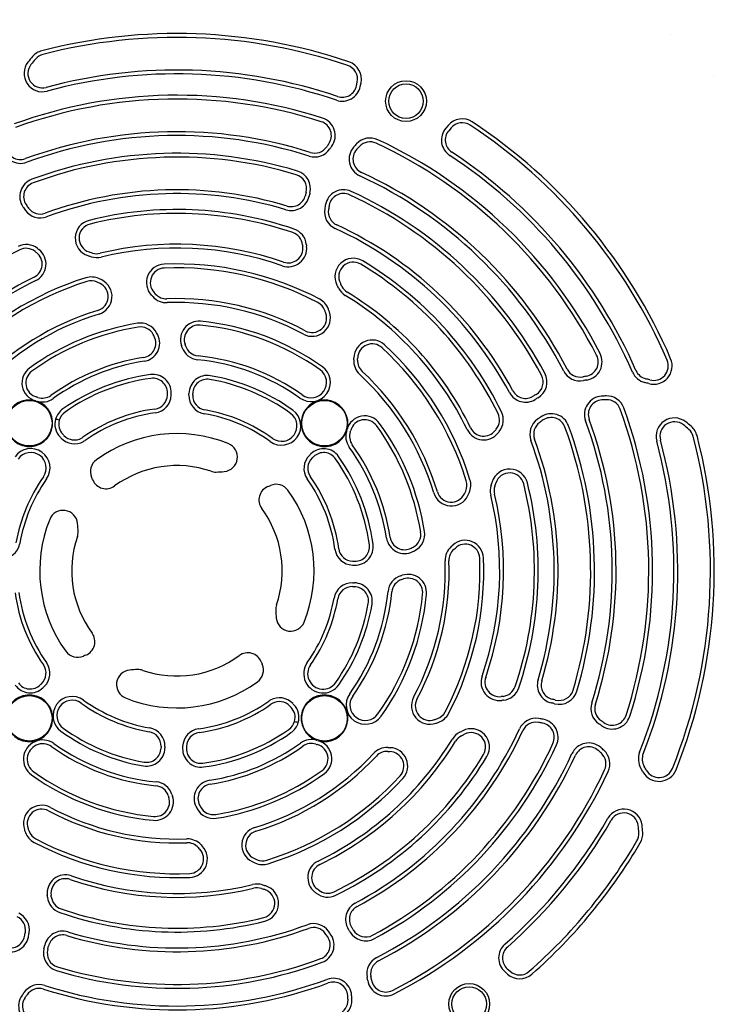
# Model space of a CAD drawing. Header units: inches. Extents: x 5 to 1128, y -85 to 748.
# Tile 283 of 656: x 387 to 394, y 286 to 297. Entities that reach past the tile are written whole.
import ezdxf

# ---------------------------------------------------------------- set-up
doc = ezdxf.new("R2010")
doc.units = ezdxf.units.IN
doc.header["$LTSCALE"] = 32
doc.header["$MEASUREMENT"] = 0
doc.layers.add('Visible (ANSI)', color=7, linetype='Continuous', lineweight=30)

msp = doc.modelspace()

# ---------------------------------------------------------------- linework, layer by layer
at = {"layer": 'Visible (ANSI)'}
for p, q in [((390.41598, 296.30866), (390.42416, 296.34746)), ((390.45674, 296.30008), (390.46492, 296.33887)), ((391.4095, 295.87817), (391.38396, 295.84784)), ((391.44136, 295.85134), (391.41582, 295.82101)), ((392.05166, 286.72803), (392.08117, 286.70156)), ((392.02385, 286.69703), (392.05336, 286.67055))]:
    msp.add_line(p, q, dxfattribs=at)
for centre, radius in [((390.95339, 296.14169), 0.22172), ((390.95339, 296.14169), 0.18701), ((386.8674, 292.6469), 0.24668), ((390.06887, 292.6469), 0.24668), ((386.8674, 289.44544), 0.24668), ((390.06887, 289.44544), 0.24668), ((391.63836, 286.34611), 0.22172), ((391.63836, 286.34611), 0.18701)]:
    msp.add_circle(centre, radius, dxfattribs=at)
for centre, radius, start, end in [((391.56336, 294.14139), 37.84893, 94.726002, 184.707209), ((391.56336, 294.14139), 37.59893, 94.726002, 184.707209), ((388.46813, 291.04617), 5.82905, 71.333259, 104.56729), ((388.46813, 291.04617), 5.7874, 71.333259, 104.56729), ((388.46813, 291.04617), 7.91339, 47.381619, 47.38342), ((387.05211, 296.49511), 0.19913, 104.56729, 138.783341), ((387.00911, 296.44297), 0.19913, 142.175177, 285.128247), ((387.91095, 295.74281), 1.34086, 138.783341, 142.175177), ((387.91095, 295.74281), 1.29921, 138.783341, 142.175177), ((387.05211, 296.49511), 0.15748, 104.56729, 138.783341), ((390.27006, 296.37994), 0.19913, 348.099398, 71.333259), ((387.00911, 296.44297), 0.15748, 142.175177, 285.128247), ((388.46813, 291.04617), 5.43307, 71.285385, 105.128247), ((390.27006, 296.37994), 0.15748, 348.099398, 71.333259), ((388.46813, 291.04617), 5.39142, 71.285385, 105.128247), ((388.46813, 291.04617), 7.91339, 42.616535, 42.61838), ((390.26189, 296.34114), 0.19913, 251.285385, 348.099398), ((390.26189, 296.34114), 0.15748, 251.285385, 348.099398), ((388.46813, 291.04617), 5.15976, 72.181313, 110.021118), ((388.46813, 291.04617), 5.11811, 72.181313, 110.021118), ((389.98611, 295.76884), 0.15748, 324.43042, 72.181313), ((389.98611, 295.76884), 0.19913, 324.43042, 72.181313), ((391.56182, 295.7499), 0.19913, 56.666741, 139.900602), ((388.46813, 291.04617), 5.82905, 23.254846, 56.666741), ((388.46813, 291.04617), 4.76378, 72.322112, 110.162972), ((391.53628, 295.71958), 0.19913, 139.900602, 236.714615), ((391.53628, 295.71958), 0.15748, 139.900602, 236.714615), ((391.56182, 295.7499), 0.15748, 56.666741, 139.900602), ((388.46813, 291.04617), 5.7874, 23.254846, 56.666741), ((388.46813, 291.04617), 4.72213, 72.322112, 110.162972), ((390.56293, 295.5428), 0.19913, 65.021118, 136.796717), ((390.56293, 295.5428), 0.15748, 65.021118, 136.796717), ((388.46813, 291.04617), 5.15976, 27.181313, 65.021118), ((386.77182, 295.66583), 0.19913, 183.865719, 290.162972), ((386.77182, 295.66583), 0.15748, 183.865719, 290.162972), ((389.96255, 295.73504), 0.19913, 252.322112, 325.793148), ((389.96255, 295.73504), 0.15748, 252.322112, 325.793148), ((391.39517, 294.76118), 1.5748, 144.43042, 145.793148), ((391.39517, 294.76118), 1.53315, 144.43042, 145.793148), ((390.53525, 295.51224), 0.19913, 138.865719, 245.162972), ((390.53525, 295.51224), 0.15748, 138.865719, 245.162972), ((391.39517, 294.76118), 1.34086, 136.796717, 138.865719), ((391.39517, 294.76118), 1.29921, 136.796717, 138.865719), ((388.46813, 291.04617), 5.11811, 27.181313, 65.021118), ((388.46813, 291.04617), 4.52984, 73.232324, 110.340895), ((388.46813, 291.04617), 4.48819, 73.232324, 110.340895), ((388.46813, 291.04617), 5.39142, 23.574992, 56.714615), ((388.46813, 291.04617), 5.43307, 23.574992, 56.714615), ((389.71751, 295.19275), 0.19913, 345.573934, 73.232324), ((386.96276, 295.10682), 0.19913, 110.340895, 213.851226), ((389.71751, 295.19275), 0.15748, 345.573934, 73.232324), ((388.46813, 291.04617), 4.72213, 27.322112, 65.162972), ((388.46813, 291.04617), 4.76378, 27.322112, 65.162972), ((386.96276, 295.10682), 0.15748, 110.340895, 213.851226), ((388.46813, 291.04617), 4.13386, 73.204834, 110.204605), ((390.27498, 294.98194), 0.19913, 65.340895, 168.851226), ((388.46813, 291.04617), 4.09221, 73.204834, 110.204605), ((389.70812, 295.15446), 0.19913, 253.204834, 346.877935), ((389.70812, 295.15446), 0.15748, 253.204834, 346.877935), ((391.39517, 294.76118), 1.5748, 165.573934, 166.877935), ((391.39517, 294.76118), 1.53315, 165.573934, 166.877935), ((390.27498, 294.98194), 0.15748, 65.340895, 168.851226), ((388.46813, 291.04617), 4.48819, 28.232324, 65.340895), ((388.46813, 291.04617), 4.52984, 28.232324, 65.340895), ((387.91095, 295.74281), 1.34086, 213.851226, 215.89297), ((386.98602, 295.07344), 0.19913, 215.89297, 290.204605), ((387.91095, 295.74281), 1.29921, 213.851226, 215.89297), ((386.98602, 295.07344), 0.15748, 215.89297, 290.204605), ((388.46813, 291.04617), 3.9196, 71.088933, 104.065774), ((390.26783, 294.94189), 0.19913, 170.89297, 245.204605), ((391.39517, 294.76118), 1.34086, 168.851226, 170.89297), ((390.26783, 294.94189), 0.15748, 170.89297, 245.204605), ((391.39517, 294.76118), 1.29921, 168.851226, 170.89297), ((387.56393, 294.65509), 0.19913, 104.065774, 252.305236), ((388.46813, 291.04617), 3.87795, 71.088933, 104.065774), ((387.56393, 294.65509), 0.15748, 104.065774, 252.305236), ((389.67394, 294.56582), 0.19913, 6.475399, 71.088933), ((388.46813, 291.04617), 4.09221, 28.204834, 65.204605), ((388.46813, 291.04617), 4.13386, 28.204834, 65.204605), ((389.67394, 294.56582), 0.15748, 6.475399, 71.088933), ((388.46813, 291.04617), 3.87795, 116.088933, 149.065774), ((386.832, 294.38757), 0.19913, 51.475399, 116.088933), ((386.832, 294.38757), 0.15748, 51.475399, 116.088933), ((386.84919, 294.37406), 0.19913, 295.941853, 52.198711), ((387.91095, 295.74281), 1.53315, 231.475399, 232.198711), ((388.46813, 291.04617), 3.54331, 70.941853, 103.56595), ((388.46813, 291.04617), 3.50166, 70.941853, 103.56595), ((389.67654, 294.54411), 0.19913, 250.941853, 7.198711), ((389.67654, 294.54411), 0.15748, 250.941853, 7.198711), ((391.39517, 294.76118), 1.5748, 186.475399, 187.198711), ((391.39517, 294.76118), 1.53315, 186.475399, 187.198711), ((386.84919, 294.37406), 0.15748, 295.941853, 52.198711), ((387.91095, 295.74281), 1.5748, 231.475399, 232.198711), ((387.91095, 295.74281), 1.34086, 252.305236, 252.900001), ((387.91095, 295.74281), 1.29921, 252.305236, 252.900001), ((387.06587, 292.99584), 1.53315, 72.038925, 72.900001), ((387.06587, 292.99584), 1.5748, 72.038925, 72.900001), ((387.60006, 294.64371), 0.19913, 252.038925, 283.56595), ((387.60006, 294.64371), 0.15748, 252.038925, 283.56595), ((390.38066, 294.23743), 0.19913, 59.065774, 207.305236), ((388.33645, 294.17332), 0.19913, 92.41131, 222.822099), ((388.33645, 294.17332), 0.15748, 92.41131, 222.822099), ((388.46813, 291.04617), 3.32905, 62.270542, 92.41131), ((388.46813, 291.04617), 3.2874, 62.270542, 92.41131), ((390.38066, 294.23743), 0.15748, 59.065774, 207.305236), ((388.46813, 291.04617), 3.87795, 26.088933, 59.065774), ((388.46813, 291.04617), 3.9196, 26.088933, 59.065774), ((388.46813, 291.04617), 3.54331, 115.941853, 148.56595), ((388.46813, 291.04617), 3.32905, 107.270542, 137.41131), ((387.53891, 294.03497), 0.19913, 65.523891, 107.270542), ((387.06587, 292.99584), 1.34086, 64.055539, 65.523891), ((388.46813, 291.04617), 3.50166, 115.941853, 148.56595), ((388.46813, 291.04617), 3.2874, 107.270542, 137.41131), ((387.53891, 294.03497), 0.15748, 65.523891, 107.270542), ((387.06587, 292.99584), 1.29921, 64.055539, 65.523891), ((387.56538, 294.02251), 0.15748, 286.873024, 64.055539), ((387.56538, 294.02251), 0.19913, 286.873024, 64.055539), ((391.39517, 294.76118), 1.34086, 207.305236, 207.900001), ((388.85521, 293.41634), 1.53315, 27.038925, 27.900001), ((390.39816, 294.20383), 0.19913, 207.038925, 238.56595), ((391.39517, 294.76118), 1.29921, 207.305236, 207.900001), ((388.85521, 293.41634), 1.5748, 27.038925, 27.900001), ((390.39816, 294.20383), 0.15748, 207.038925, 238.56595), ((387.06587, 292.99584), 1.53315, 41.970443, 42.822099), ((388.35381, 294.1543), 0.19913, 221.970443, 272.106507), ((387.06587, 292.99584), 1.5748, 41.970443, 42.822099), ((388.35381, 294.1543), 0.15748, 221.970443, 272.106507), ((388.46813, 291.04617), 2.95276, 61.873024, 92.106507), ((389.92448, 293.81663), 0.19913, 20.523891, 62.270542), ((388.46813, 291.04617), 3.50166, 25.941853, 58.56595), ((388.46813, 291.04617), 3.54331, 25.941853, 58.56595), ((388.46813, 291.04617), 2.9111, 61.873024, 92.106507), ((389.92448, 293.81663), 0.15748, 20.523891, 62.270542), ((388.85521, 293.41634), 1.34086, 19.055539, 20.523891), ((388.46813, 291.04617), 2.95276, 106.873024, 137.106507), ((388.46813, 291.04617), 2.9111, 106.873024, 137.106507), ((389.93438, 293.7891), 0.19913, 241.873024, 19.055539), ((389.93438, 293.7891), 0.15748, 241.873024, 19.055539), ((388.85521, 293.41634), 1.29921, 19.055539, 20.523891), ((388.46813, 291.04617), 2.71882, 99.033795, 126.030597), ((388.46813, 291.04617), 2.67717, 99.033795, 126.030597), ((388.0725, 293.5346), 0.19913, 28.156128, 99.033795), ((388.0725, 293.5346), 0.15748, 28.156128, 99.033795), ((388.70555, 293.55464), 0.19913, 84.593208, 198.819014), ((388.70555, 293.55464), 0.15748, 84.593208, 198.819014), ((388.46813, 291.04617), 2.67717, 54.538576, 84.593208), ((388.46813, 291.04617), 2.71882, 54.538576, 84.593208), ((388.08214, 293.51619), 0.15748, 278.881891, 27.113344), ((388.08214, 293.51619), 0.19913, 278.881891, 27.113344), ((387.06587, 292.99584), 1.29921, 27.113344, 28.156128), ((387.06587, 292.99584), 1.34086, 27.113344, 28.156128), ((387.06587, 292.99584), 1.53315, 18.106474, 18.819014), ((388.71238, 293.53421), 0.19913, 198.106474, 264.393419), ((387.06587, 292.99584), 1.5748, 18.106474, 18.819014), ((388.71238, 293.53421), 0.15748, 198.106474, 264.393419), ((390.58625, 293.35051), 0.19913, 47.41131, 177.822099), ((390.58625, 293.35051), 0.15748, 47.41131, 177.822099), ((388.46813, 291.04617), 3.2874, 17.270542, 47.41131), ((388.46813, 291.04617), 3.32905, 17.270542, 47.41131), ((388.46813, 291.04617), 2.34252, 98.881891, 125.687198), ((388.46813, 291.04617), 2.34252, 54.538576, 84.393419), ((388.85521, 293.41634), 1.53315, 356.970443, 357.822099), ((388.85521, 293.41634), 1.5748, 356.970443, 357.822099), ((392.88094, 293.31222), 0.15748, 279.43042, 27.181313), ((392.88094, 293.31222), 0.19913, 279.43042, 27.181313), ((386.98601, 293.08385), 0.19913, 126.030597, 254.812579), ((388.46813, 291.04617), 2.30087, 98.881891, 125.687198), ((388.46813, 291.04617), 2.30087, 54.538576, 84.393419), ((389.92423, 293.09045), 0.20897, 234.538576, 54.538576), ((390.58508, 293.32479), 0.19913, 176.970443, 227.106507), ((390.58508, 293.32479), 0.15748, 176.970443, 227.106507), ((393.64067, 293.26898), 0.19913, 254.054592, 23.254846), ((393.64067, 293.26898), 0.15748, 254.054592, 23.254846), ((386.98601, 293.08385), 0.15748, 126.030597, 254.812579), ((388.46813, 291.04617), 2.14795, 97.686932, 125.156373), ((388.20746, 292.97748), 0.19913, 359.078171, 97.686932), ((388.79792, 292.96688), 0.19913, 80.257428, 179.042038), ((388.46813, 291.04617), 2.14795, 54.168501, 80.257428), ((389.92423, 293.09045), 0.16732, 234.538576, 54.538576), ((388.46813, 291.04617), 2.9111, 16.873024, 47.106507), ((388.46813, 291.04617), 2.95276, 16.873024, 47.106507), ((392.28365, 293.0948), 0.15748, 300.573934, 28.232324), ((392.28365, 293.0948), 0.19913, 300.573934, 28.232324), ((392.84038, 293.30499), 0.19913, 207.322112, 280.793148), ((392.84038, 293.30499), 0.15748, 207.322112, 280.793148), ((393.16477, 291.60335), 1.5748, 99.43042, 100.793148), ((393.59208, 293.2821), 0.19913, 203.574992, 255.719185), ((393.59208, 293.2821), 0.15748, 203.574992, 255.719185), ((388.46813, 291.04617), 2.1063, 97.686932, 125.156373), ((388.20746, 292.97748), 0.15748, 359.078171, 97.686932), ((388.79792, 292.96688), 0.15748, 80.257428, 179.042038), ((388.46813, 291.04617), 2.1063, 54.168501, 80.257428), ((393.16477, 291.60335), 1.53315, 99.43042, 100.793148), ((393.16477, 291.60335), 1.53315, 74.054592, 75.719185), ((393.16477, 291.60335), 1.5748, 74.054592, 75.719185), ((386.8674, 292.6469), 0.29528, 71.676998, 74.812579), ((387.00973, 293.0767), 0.15748, 251.676998, 305.687198), ((388.20696, 292.95754), 0.15748, 277.780685, 358.077552), ((388.20696, 292.95754), 0.19913, 277.780685, 358.077552), ((387.06587, 292.99584), 1.29921, 358.077552, 359.078171), ((387.06587, 292.99584), 1.34086, 358.077552, 359.078171), ((388.79747, 292.94698), 0.19913, 178.383717, 260.170506), ((387.06587, 292.99584), 1.53315, 358.383717, 359.042038), ((388.79747, 292.94698), 0.15748, 178.383717, 260.170506), ((387.06587, 292.99584), 1.5748, 358.383717, 359.042038), ((392.24993, 293.07436), 0.19913, 208.204834, 301.877935), ((392.24993, 293.07436), 0.15748, 208.204834, 301.877935), ((393.16477, 291.60335), 1.5748, 120.573934, 121.877935), ((393.16477, 291.60335), 1.53315, 120.573934, 121.877935), ((393.0878, 292.74249), 0.19913, 93.865719, 200.162972), ((393.16477, 291.60335), 1.34086, 91.796716, 93.865719), ((393.12897, 292.74452), 0.19913, 20.021118, 91.796716), ((386.8674, 292.6469), 0.25362, 74.812579, 71.676998), ((387.00973, 293.0767), 0.19913, 251.676998, 305.687198), ((390.06887, 292.6469), 0.25362, 344.812579, 341.676998), ((393.0878, 292.74249), 0.15748, 93.865719, 200.162972), ((393.16477, 291.60335), 1.29921, 91.796716, 93.865719), ((393.12897, 292.74452), 0.15748, 20.021118, 91.796716), ((387.35165, 292.63144), 0.20897, 125.156373, 163.141549), ((387.35165, 292.63144), 0.16732, 125.156373, 163.021316), ((388.46813, 291.04617), 1.77165, 97.780685, 125.156373), ((388.46813, 291.04617), 1.73, 97.780685, 125.156373), ((388.46813, 291.04617), 1.73, 54.168501, 80.170506), ((388.46813, 291.04617), 1.77165, 54.168501, 80.170506), ((389.60322, 292.61818), 0.20897, 234.168501, 54.168501), ((389.60322, 292.61818), 0.16732, 234.168501, 54.168501), ((390.50581, 292.52829), 0.19913, 36.030597, 164.812579), ((391.80954, 292.68231), 0.15748, 321.475399, 26.088933), ((391.80954, 292.68231), 0.19913, 321.475399, 26.088933), ((393.16477, 291.60335), 1.34086, 123.851226, 125.89297), ((392.52878, 292.55155), 0.19913, 20.340895, 123.851226), ((388.46813, 291.04617), 5.11811, 342.181313, 20.021118), ((388.46813, 291.04617), 5.15976, 342.181313, 20.021118), ((387.34318, 292.63751), 0.19913, 164.104527, 224.042038), ((387.34318, 292.63751), 0.15748, 164.231486, 224.042038), ((390.50581, 292.52829), 0.15748, 36.030597, 164.812579), ((388.46813, 291.04617), 2.67717, 9.033795, 36.030597), ((388.46813, 291.04617), 2.71882, 9.033795, 36.030597), ((392.49541, 292.52828), 0.19913, 125.89297, 200.204605), ((392.49541, 292.52828), 0.15748, 125.89297, 200.204605), ((393.16477, 291.60335), 1.29921, 123.851226, 125.89297), ((392.52878, 292.55155), 0.15748, 20.340895, 123.851226), ((388.46813, 291.04617), 4.48819, 343.232324, 20.340895), ((388.46813, 291.04617), 4.52984, 343.232324, 20.340895), ((388.46813, 291.04617), 4.72213, 342.322112, 20.162972), ((388.46813, 291.04617), 4.76378, 342.322112, 20.162972), ((393.86494, 292.50519), 0.19913, 52.175177, 195.128247), ((393.86494, 292.50519), 0.15748, 52.175177, 195.128247), ((393.16477, 291.60335), 1.29921, 48.783341, 52.175177), ((393.16477, 291.60335), 1.34086, 48.783341, 52.175177), ((393.91707, 292.46219), 0.19913, 14.56729, 48.783341), ((386.09796, 291.43325), 1.53315, 43.383717, 44.042038), ((386.09796, 291.43325), 1.5748, 43.383717, 44.042038), ((387.35693, 292.62312), 0.15748, 223.383717, 299.528046), ((388.46813, 291.04617), 1.48819, 68.007389, 125.95339), ((390.49867, 292.50457), 0.19913, 161.676998, 215.687198), ((390.49867, 292.50457), 0.15748, 161.676998, 215.687198), ((390.06887, 292.6469), 0.29528, 341.676998, 344.812579), ((391.79602, 292.66511), 0.19913, 205.941853, 322.198711), ((391.79602, 292.66511), 0.15748, 205.941853, 322.198711), ((393.16477, 291.60335), 1.5748, 141.475399, 142.198711), ((393.16477, 291.60335), 1.53315, 141.475399, 142.198711), ((388.46813, 291.04617), 5.7874, 338.254846, 14.56729), ((388.46813, 291.04617), 5.82905, 338.254846, 14.56729), ((393.91707, 292.46219), 0.15748, 14.56729, 48.783341), ((387.35693, 292.62312), 0.19913, 223.383717, 299.528046), ((387.35165, 292.63144), 0.16732, 299.696434, 305.156373), ((387.35165, 292.63144), 0.20897, 299.662872, 305.156373), ((388.96647, 292.28005), 0.15748, 275.591834, 68.007389), ((388.46813, 291.04617), 2.34252, 8.881891, 35.687198), ((388.46813, 291.04617), 4.09221, 343.204834, 20.204605), ((388.46813, 291.04617), 4.13386, 343.204834, 20.204605), ((388.46813, 291.04617), 5.39142, 338.574992, 15.128247), ((388.46813, 291.04617), 5.43307, 338.574992, 15.128247), ((386.88286, 292.16265), 0.20897, 324.843627, 144.843627), ((386.88286, 292.16265), 0.16732, 324.843627, 144.843627), ((390.04509, 292.15737), 0.19913, 133.383717, 215.170506), ((388.85521, 293.41634), 1.53315, 313.383717, 314.042038), ((390.05947, 292.17113), 0.19913, 35.257428, 134.042038), ((388.85521, 293.41634), 1.5748, 313.383717, 314.042038), ((390.05947, 292.17113), 0.15748, 35.257428, 134.042038), ((388.46813, 291.04617), 2.14795, 7.686932, 35.257428), ((388.46813, 291.04617), 2.30087, 8.881891, 35.687198), ((387.68684, 292.12337), 0.15748, 125.95339, 203.477421), ((388.46813, 291.04617), 1.14173, 71.071941, 126.274552), ((390.04509, 292.15737), 0.15748, 133.383717, 215.170506), ((388.46813, 291.04617), 2.1063, 7.686932, 35.257428), ((388.88957, 292.27513), 0.15748, 251.071941, 271.724453), ((388.85521, 293.41634), 1.29921, 271.724453, 275.591834), ((392.07706, 291.95038), 0.19913, 14.065774, 162.305236), ((392.07706, 291.95038), 0.15748, 14.065774, 162.305236), ((388.46813, 291.04617), 1.77165, 144.843627, 170.170506), ((388.46813, 291.04617), 1.73, 144.843627, 170.170506), ((386.09796, 291.43325), 1.5748, 22.407522, 23.477421), ((387.69945, 292.09358), 0.15748, 202.407522, 306.274552), ((388.85521, 293.41634), 1.5748, 292.407522, 293.477421), ((389.54533, 291.82746), 0.15748, 35.95339, 113.477421), ((388.46813, 291.04617), 1.73, 7.780685, 35.170506), ((388.46813, 291.04617), 1.77165, 7.780685, 35.170506), ((391.45694, 291.97539), 0.15748, 335.523891, 17.270542), ((391.45694, 291.97539), 0.19913, 335.523891, 17.270542), ((392.06567, 291.91424), 0.19913, 162.038925, 193.56595), ((390.41781, 292.44843), 1.53315, 342.038925, 342.900001), ((393.16477, 291.60335), 1.34086, 162.305236, 162.900001), ((392.06567, 291.91424), 0.15748, 162.038925, 193.56595), ((390.41781, 292.44843), 1.5748, 342.038925, 342.900001), ((393.16477, 291.60335), 1.29921, 162.305236, 162.900001), ((388.46813, 291.04617), 3.87795, 341.088933, 14.065774), ((388.46813, 291.04617), 3.9196, 341.088933, 14.065774), ((389.51555, 291.81486), 0.15748, 112.407522, 216.274552), ((388.46813, 291.04617), 1.48819, 338.007389, 35.95339), ((391.44447, 291.94892), 0.19913, 196.873024, 334.055539), ((391.44447, 291.94892), 0.15748, 196.873024, 334.055539), ((390.41781, 292.44843), 1.29921, 334.055539, 335.523891), ((390.41781, 292.44843), 1.34086, 334.055539, 335.523891), ((388.46813, 291.04617), 3.50166, 340.941853, 13.56595), ((388.46813, 291.04617), 3.54331, 340.941853, 13.56595), ((387.23426, 291.5445), 0.15748, 5.591834, 158.007389), ((388.46813, 291.04617), 1.14173, 341.071941, 36.274552), ((388.46813, 291.04617), 1.48819, 158.007389, 215.95339), ((386.09796, 291.43325), 1.29921, 1.724453, 5.591834), ((387.23917, 291.46761), 0.15748, 341.071941, 1.724453), ((390.95656, 291.4418), 0.15748, 298.156128, 9.033795), ((390.95656, 291.4418), 0.19913, 298.156128, 9.033795), ((386.56732, 291.3755), 0.19913, 268.383717, 350.170506), ((388.46813, 291.04617), 1.14173, 161.071941, 216.274552), ((390.39944, 291.30684), 0.19913, 269.078171, 7.686932), ((390.39944, 291.30684), 0.15748, 269.078171, 7.686932), ((390.93815, 291.43216), 0.19913, 188.881891, 297.113344), ((390.93815, 291.43216), 0.15748, 188.881891, 297.113344), ((390.41781, 292.44843), 1.53315, 311.970443, 312.822099), ((391.59528, 291.17785), 0.19913, 2.41131, 132.822099), ((391.59528, 291.17785), 0.15748, 2.41131, 132.822099), ((390.37951, 291.30734), 0.19913, 187.780685, 268.077552), ((390.37951, 291.30734), 0.15748, 187.780685, 268.077552), ((390.41781, 292.44843), 1.29921, 297.113344, 298.156128), ((390.41781, 292.44843), 1.34086, 297.113344, 298.156128), ((391.57627, 291.16049), 0.19913, 131.970443, 182.106507), ((391.57627, 291.16049), 0.15748, 131.970443, 182.106507), ((390.41781, 292.44843), 1.5748, 311.970443, 312.822099), ((390.41781, 292.44843), 1.34086, 268.077552, 269.078171), ((390.41781, 292.44843), 1.29921, 268.077552, 269.078171), ((388.46813, 291.04617), 2.9111, 331.873024, 2.106507), ((388.46813, 291.04617), 2.95276, 331.873024, 2.106507), ((388.46813, 291.04617), 3.2874, 332.270542, 2.41131), ((388.46813, 291.04617), 3.32905, 332.270542, 2.41131), ((390.97661, 290.80875), 0.19913, 354.593208, 108.819014), ((390.36895, 290.71683), 0.19913, 88.383717, 170.170506), ((390.41781, 292.44843), 1.53315, 268.383717, 269.042038), ((390.38885, 290.71639), 0.19913, 350.257428, 89.042038), ((390.95617, 290.80193), 0.19913, 108.106474, 174.393419), ((390.95617, 290.80193), 0.15748, 108.106474, 174.393419), ((390.41781, 292.44843), 1.53315, 288.106474, 288.819014), ((390.41781, 292.44843), 1.5748, 288.106474, 288.819014), ((390.97661, 290.80875), 0.15748, 354.593208, 108.819014), ((388.46813, 291.04617), 1.77165, 187.780685, 215.170506), ((388.46813, 291.04617), 1.73, 187.780685, 215.170506), ((390.36895, 290.71683), 0.15748, 88.383717, 170.170506), ((388.46813, 291.04617), 2.30087, 324.538576, 354.393419), ((390.41781, 292.44843), 1.5748, 268.383717, 269.042038), ((388.46813, 291.04617), 2.34252, 324.538576, 354.393419), ((390.38885, 290.71639), 0.15748, 350.257428, 89.042038), ((388.46813, 291.04617), 2.67717, 324.538576, 354.593208), ((388.46813, 291.04617), 2.71882, 324.538576, 354.593208), ((388.46813, 291.04617), 1.73, 324.843627, 350.170506), ((388.46813, 291.04617), 1.77165, 324.843627, 350.170506), ((388.46813, 291.04617), 2.1063, 324.843627, 350.257428), ((388.46813, 291.04617), 2.14795, 324.843627, 350.257428), ((389.69709, 290.62473), 0.15748, 161.071941, 181.724453), ((390.83831, 290.65909), 1.29921, 181.724453, 185.591834), ((389.70201, 290.54784), 0.15748, 185.591834, 338.007389), ((387.42072, 290.27748), 0.15748, 292.407522, 36.274552), ((387.39093, 290.26487), 0.15748, 215.95339, 293.477421), ((389.23682, 289.99876), 0.15748, 22.407522, 126.274552), ((386.89118, 289.93497), 0.19913, 313.383717, 35.170506), ((388.08105, 288.67599), 1.5748, 112.407522, 113.477421), ((388.46813, 291.04617), 1.14173, 251.071941, 306.274552), ((390.83831, 290.65909), 1.5748, 202.407522, 203.477421), ((390.05341, 289.92969), 0.20897, 144.843627, 324.843627), ((386.89118, 289.93497), 0.15748, 313.383717, 35.170506), ((387.9698, 289.81229), 0.15748, 95.591834, 248.007389), ((388.08105, 288.67599), 1.29921, 91.724453, 95.591834), ((388.04669, 289.81721), 0.15748, 71.071941, 91.724453), ((389.24943, 289.96897), 0.15748, 305.95339, 23.477421), ((390.05341, 289.92969), 0.16732, 144.843627, 324.843627), ((386.87679, 289.92121), 0.15748, 215.257428, 314.042038), ((388.46813, 291.04617), 1.48819, 248.007389, 305.95339), ((391.96607, 289.83776), 0.19913, 160.941853, 277.198711), ((391.96607, 289.83776), 0.15748, 160.941853, 277.198711), ((392.57642, 289.80618), 0.19913, 163.204834, 256.877935), ((392.57642, 289.80618), 0.15748, 163.204834, 256.877935), ((386.87679, 289.92121), 0.19913, 215.257428, 314.042038), ((388.08105, 288.67599), 1.5748, 133.383717, 134.042038), ((388.08105, 288.67599), 1.53315, 133.383717, 134.042038), ((391.98778, 289.84036), 0.15748, 276.475399, 341.088933), ((391.98778, 289.84036), 0.19913, 276.475399, 341.088933), ((392.61471, 289.7968), 0.19913, 255.573934, 343.232324), ((392.61471, 289.7968), 0.15748, 255.573934, 343.232324), ((386.8674, 289.44544), 0.25362, 164.812579, 161.676998), ((387.33305, 289.47416), 0.20897, 54.168501, 234.168501), ((387.33305, 289.47416), 0.16732, 54.168501, 234.168501), ((388.46813, 291.04617), 1.73, 234.168501, 260.170506), ((388.46813, 291.04617), 1.73, 277.780685, 305.156373), ((389.58461, 289.46089), 0.20897, 119.662872, 125.156373), ((389.57934, 289.46922), 0.19913, 43.383717, 119.528046), ((389.57934, 289.46922), 0.15748, 43.383717, 119.528046), ((390.06887, 289.44544), 0.25362, 254.812579, 251.676998), ((390.51242, 289.59007), 0.20897, 144.538576, 324.538576), ((390.51242, 289.59007), 0.16732, 144.538576, 324.538576), ((391.21107, 289.57992), 0.19913, 151.873024, 289.055539), ((391.21107, 289.57992), 0.15748, 151.873024, 289.055539), ((392.18315, 288.11913), 1.5748, 96.475399, 97.198711), ((392.18315, 288.11913), 1.53315, 96.475399, 97.198711), ((392.18315, 288.11913), 1.53315, 75.573934, 76.877935), ((392.18315, 288.11913), 1.5748, 75.573934, 76.877935), ((393.157, 289.55175), 0.19913, 162.322112, 235.793148), ((388.46813, 291.04617), 1.77165, 234.168501, 260.170506), ((388.46813, 291.04617), 1.77165, 277.780685, 305.156373), ((389.58461, 289.46089), 0.16732, 119.696434, 125.156373), ((390.83831, 290.65909), 1.5748, 223.383717, 224.042038), ((389.59309, 289.45483), 0.15748, 344.231486, 44.042038), ((390.83831, 290.65909), 1.53315, 223.383717, 224.042038), ((389.59309, 289.45483), 0.19913, 344.104527, 44.042038), ((391.2386, 289.58983), 0.15748, 290.523891, 332.270542), ((393.157, 289.55175), 0.15748, 162.322112, 235.793148), ((389.58461, 289.46089), 0.16732, 305.156373, 343.021316), ((389.58461, 289.46089), 0.20897, 305.156373, 343.141549), ((390.83831, 290.65909), 1.29921, 289.055539, 290.523891), ((390.83831, 290.65909), 1.34086, 289.055539, 290.523891), ((391.2386, 289.58983), 0.19913, 290.523891, 332.270542), ((392.36386, 289.24647), 0.19913, 80.89297, 155.204605), ((392.36386, 289.24647), 0.15748, 80.89297, 155.204605), ((392.18315, 288.11913), 1.29921, 78.851226, 80.89297), ((392.18315, 288.11913), 1.34086, 78.851226, 80.89297), ((392.40391, 289.23932), 0.19913, 335.340895, 78.851226), ((392.18315, 288.11913), 1.5748, 54.43042, 55.793148), ((393.1908, 289.52819), 0.19913, 234.43042, 342.181313), ((393.1908, 289.52819), 0.15748, 234.43042, 342.181313), ((388.46813, 291.04617), 2.14795, 234.168501, 260.257428), ((388.46813, 291.04617), 2.1063, 234.168501, 260.257428), ((388.1388, 289.14536), 0.15748, 358.383717, 80.170506), ((388.1388, 289.14536), 0.19913, 358.383717, 80.170506), ((388.7293, 289.1348), 0.19913, 97.780685, 178.077552), ((388.7293, 289.1348), 0.15748, 97.780685, 178.077552), ((388.46813, 291.04617), 2.1063, 277.686932, 305.156373), ((388.46813, 291.04617), 4.09221, 298.204834, 335.204605), ((388.46813, 291.04617), 4.13386, 298.204834, 335.204605), ((391.6258, 289.11615), 0.19913, 117.038925, 148.56595), ((390.83831, 290.65909), 1.53315, 297.038925, 297.900001), ((392.18315, 288.11913), 1.34086, 117.305236, 117.900001), ((391.6594, 289.13365), 0.19913, 329.065774, 117.305236), ((391.6594, 289.13365), 0.15748, 329.065774, 117.305236), ((392.40391, 289.23932), 0.15748, 335.340895, 78.851226), ((392.18315, 288.11913), 1.53315, 54.43042, 55.793148), ((387.01204, 289.00189), 0.20897, 54.538576, 234.538576), ((388.46813, 291.04617), 2.14795, 277.686932, 305.156373), ((389.92653, 289.01563), 0.19913, 71.676998, 125.687198), ((388.46813, 291.04617), 3.50166, 295.941853, 328.56595), ((389.95025, 289.00849), 0.19913, 306.030597, 74.812579), ((388.46813, 291.04617), 3.54331, 295.941853, 328.56595), ((391.6258, 289.11615), 0.15748, 117.038925, 148.56595), ((390.83831, 290.65909), 1.5748, 297.038925, 297.900001), ((392.18315, 288.11913), 1.29921, 117.305236, 117.900001), ((387.01204, 289.00189), 0.16732, 54.538576, 234.538576), ((388.46813, 291.04617), 2.34252, 234.538576, 264.393419), ((388.46813, 291.04617), 2.30087, 234.538576, 264.393419), ((388.13835, 289.12546), 0.19913, 260.257428, 359.042038), ((388.13835, 289.12546), 0.15748, 260.257428, 359.042038), ((389.87039, 289.09649), 1.5748, 178.383717, 179.042038), ((389.87039, 289.09649), 1.53315, 178.383717, 179.042038), ((388.72881, 289.11486), 0.19913, 179.078171, 277.686932), ((389.87039, 289.09649), 1.34086, 178.077552, 179.078171), ((388.72881, 289.11486), 0.15748, 179.078171, 277.686932), ((389.87039, 289.09649), 1.29921, 178.077552, 179.078171), ((388.46813, 291.04617), 2.30087, 278.881891, 305.687198), ((388.46813, 291.04617), 2.34252, 278.881891, 305.687198), ((389.92653, 289.01563), 0.15748, 71.676998, 125.687198), ((390.06887, 289.44544), 0.29528, 251.676998, 254.812579), ((389.95025, 289.00849), 0.15748, 306.030597, 74.812579), ((388.46813, 291.04617), 4.48819, 298.232324, 335.340895), ((390.74675, 288.92923), 0.19913, 86.970443, 137.106507), ((388.46813, 291.04617), 4.52984, 298.232324, 335.340895), ((390.74675, 288.92923), 0.15748, 86.970443, 137.106507), ((390.83831, 290.65909), 1.5748, 266.970443, 267.822099), ((390.83831, 290.65909), 1.53315, 266.970443, 267.822099), ((390.77248, 288.92806), 0.15748, 317.41131, 87.822099), ((390.77248, 288.92806), 0.19913, 317.41131, 87.822099), ((392.93421, 288.97905), 0.19913, 48.865719, 155.162972), ((392.93421, 288.97905), 0.15748, 48.865719, 155.162972), ((392.18315, 288.11913), 1.29921, 46.796717, 48.865719), ((392.18315, 288.11913), 1.34086, 46.796717, 48.865719), ((392.96476, 288.95137), 0.19913, 335.021118, 46.796717), ((388.46813, 291.04617), 2.9111, 286.873024, 317.106507), ((388.46813, 291.04617), 2.95276, 286.873024, 317.106507), ((388.46813, 291.04617), 3.87795, 296.088933, 329.065774), ((388.46813, 291.04617), 3.9196, 296.088933, 329.065774), ((388.46813, 291.04617), 4.72213, 297.322112, 335.162972), ((388.46813, 291.04617), 4.76378, 297.322112, 335.162972), ((392.96476, 288.95137), 0.15748, 335.021118, 46.796717), ((393.67236, 289.00404), 0.19913, 158.574992, 210.719185), ((393.67236, 289.00404), 0.15748, 158.574992, 210.719185), ((388.46813, 291.04617), 2.67717, 234.538576, 264.593208), ((388.46813, 291.04617), 2.67717, 279.033795, 306.030597), ((388.46813, 291.04617), 5.11811, 297.181313, 335.021118), ((388.46813, 291.04617), 5.15976, 297.181313, 335.021118), ((392.18315, 288.11913), 1.53315, 29.054592, 30.719185), ((393.69743, 288.9604), 0.19913, 209.054592, 338.254846), ((392.18315, 288.11913), 1.5748, 29.054592, 30.719185), ((393.69743, 288.9604), 0.15748, 209.054592, 338.254846), ((388.46813, 291.04617), 2.71882, 234.538576, 264.593208), ((388.85413, 288.57615), 0.19913, 98.881891, 207.113344), ((388.46813, 291.04617), 2.71882, 279.033795, 306.030597), ((388.46813, 291.04617), 3.2874, 287.270542, 317.41131), ((388.46813, 291.04617), 3.32905, 287.270542, 317.41131), ((388.22389, 288.55813), 0.15748, 18.106474, 84.393419), ((388.22389, 288.55813), 0.19913, 18.106474, 84.393419), ((388.85413, 288.57615), 0.15748, 98.881891, 207.113344), ((388.23071, 288.5377), 0.19913, 264.593208, 18.819014), ((388.23071, 288.5377), 0.15748, 264.593208, 18.819014), ((389.87039, 289.09649), 1.5748, 198.106474, 198.819014), ((389.87039, 289.09649), 1.53315, 198.106474, 198.819014), ((387.00188, 288.30324), 0.19913, 61.873024, 199.055539), ((387.00188, 288.30324), 0.15748, 61.873024, 199.055539), ((388.46813, 291.04617), 2.95276, 241.873024, 272.106507), ((388.46813, 291.04617), 2.9111, 241.873024, 272.106507), ((389.87039, 289.09649), 1.34086, 207.113344, 208.156128), ((388.86377, 288.55774), 0.19913, 208.156128, 279.033795), ((389.87039, 289.09649), 1.29921, 207.113344, 208.156128), ((388.86377, 288.55774), 0.15748, 208.156128, 279.033795), ((393.31594, 288.26174), 0.19913, 7.175177, 150.128247), ((388.46813, 291.04617), 5.39142, 311.285385, 330.128247), ((388.46813, 291.04617), 5.43307, 311.285385, 330.128247), ((393.31594, 288.26174), 0.15748, 7.175177, 150.128247), ((388.08105, 288.67599), 1.34086, 199.055539, 200.523891), ((388.08105, 288.67599), 1.29921, 199.055539, 200.523891), ((389.37088, 288.06983), 0.19913, 106.873024, 244.055539), ((392.18315, 288.11913), 1.29921, 3.783341, 7.175177), ((392.18315, 288.11913), 1.34086, 3.783341, 7.175177), ((387.01179, 288.27571), 0.19913, 200.523891, 242.270542), ((387.01179, 288.27571), 0.15748, 200.523891, 242.270542), ((388.46813, 291.04617), 3.2874, 242.270542, 272.41131), ((388.58246, 287.93804), 0.19913, 41.970443, 92.106507), ((389.37088, 288.06983), 0.15748, 106.873024, 244.055539), ((393.32239, 288.19447), 0.15748, 329.56729, 3.783341), ((393.32239, 288.19447), 0.19913, 329.56729, 3.783341), ((388.46813, 291.04617), 3.32905, 242.270542, 272.41131), ((388.58246, 287.93804), 0.15748, 41.970443, 92.106507), ((388.59982, 287.91902), 0.15748, 272.41131, 42.822099), ((388.59982, 287.91902), 0.19913, 272.41131, 42.822099), ((389.87039, 289.09649), 1.5748, 221.970443, 222.822099), ((389.87039, 289.09649), 1.53315, 221.970443, 222.822099), ((388.46813, 291.04617), 5.7874, 311.333259, 329.56729), ((388.46813, 291.04617), 5.82905, 311.333259, 329.56729), ((389.87039, 289.09649), 1.29921, 244.055539, 245.523891), ((389.39736, 288.05737), 0.15748, 245.523891, 287.270542), ((389.87039, 289.09649), 1.34086, 244.055539, 245.523891), ((389.39736, 288.05737), 0.19913, 245.523891, 287.270542), ((390.08707, 287.71828), 0.19913, 115.941853, 232.198711), ((390.08707, 287.71828), 0.15748, 115.941853, 232.198711), ((387.25972, 287.54823), 0.19913, 70.941853, 187.198711), ((387.25972, 287.54823), 0.15748, 70.941853, 187.198711), ((388.46813, 291.04617), 3.54331, 250.941853, 283.56595), ((388.46813, 291.04617), 3.50166, 250.941853, 283.56595), ((389.33621, 287.44863), 0.19913, 72.038925, 103.56595), ((389.33621, 287.44863), 0.15748, 72.038925, 103.56595), ((389.87039, 289.09649), 1.5748, 252.038925, 252.900001), ((389.87039, 289.09649), 1.53315, 252.038925, 252.900001), ((389.02532, 286.34953), 1.29921, 72.305236, 72.900001), ((389.37234, 287.43725), 0.15748, 284.065774, 72.305236), ((389.02532, 286.34953), 1.34086, 72.305236, 72.900001), ((389.37234, 287.43725), 0.19913, 284.065774, 72.305236), ((389.02532, 286.34953), 1.5748, 51.475399, 52.198711), ((390.10427, 287.70477), 0.15748, 231.475399, 296.088933), ((385.54109, 287.33116), 1.53315, 6.475399, 7.198711), ((387.26233, 287.52652), 0.19913, 186.475399, 251.088933), ((385.54109, 287.33116), 1.5748, 6.475399, 7.198711), ((387.26233, 287.52652), 0.15748, 186.475399, 251.088933), ((389.02532, 286.34953), 1.53315, 51.475399, 52.198711), ((390.10427, 287.70477), 0.19913, 231.475399, 296.088933), ((388.46813, 291.04617), 3.87795, 251.088933, 284.065774), ((390.49633, 287.26437), 0.19913, 118.204834, 211.877935), ((390.49633, 287.26437), 0.15748, 118.204834, 211.877935), ((386.66844, 287.15044), 0.15748, 350.89297, 65.204605), ((386.66844, 287.15044), 0.19913, 350.89297, 65.204605), ((388.46813, 291.04617), 3.9196, 251.088933, 284.065774), ((388.46813, 291.04617), 4.13386, 253.204834, 290.204605), ((388.46813, 291.04617), 4.09221, 253.204834, 290.204605), ((389.95025, 287.0189), 0.19913, 35.89297, 110.204605), ((389.95025, 287.0189), 0.15748, 35.89297, 110.204605), ((389.02532, 286.34953), 1.53315, 30.573934, 31.877935), ((389.02532, 286.34953), 1.5748, 30.573934, 31.877935), ((386.66128, 287.11039), 0.19913, 245.340895, 348.851226), ((386.66128, 287.11039), 0.15748, 245.340895, 348.851226), ((385.54109, 287.33116), 1.29921, 348.851226, 350.89297), ((385.54109, 287.33116), 1.34086, 348.851226, 350.89297), ((387.22815, 286.93788), 0.19913, 73.204834, 166.877935), ((387.22815, 286.93788), 0.15748, 73.204834, 166.877935), ((389.97351, 286.98552), 0.15748, 290.340895, 33.851226), ((389.97351, 286.98552), 0.19913, 290.340895, 33.851226), ((389.02532, 286.34953), 1.29921, 33.851226, 35.89297), ((389.02532, 286.34953), 1.34086, 33.851226, 35.89297), ((390.51677, 287.23066), 0.19913, 210.573934, 298.232324), ((390.51677, 287.23066), 0.15748, 210.573934, 298.232324), ((387.21876, 286.89959), 0.19913, 165.573934, 253.232324), ((385.54109, 287.33116), 1.53315, 345.573934, 346.877935), ((385.54109, 287.33116), 1.5748, 345.573934, 346.877935), ((392.15683, 286.84525), 0.19913, 131.285385, 228.099398), ((392.15683, 286.84525), 0.15748, 131.285385, 228.099398), ((387.21876, 286.89959), 0.15748, 165.573934, 253.232324), ((388.46813, 291.04617), 4.48819, 253.232324, 290.340895), ((390.72695, 286.67392), 0.19913, 117.322112, 190.793148), ((388.46813, 291.04617), 4.52984, 253.232324, 290.340895), ((390.72695, 286.67392), 0.15748, 117.322112, 190.793148), ((390.16445, 286.4265), 0.19913, 3.865719, 110.162972), ((389.02532, 286.34953), 1.53315, 9.43042, 10.793148), ((389.02532, 286.34953), 1.5748, 9.43042, 10.793148), ((392.18634, 286.81877), 0.19913, 228.099398, 311.333259), ((392.18634, 286.81877), 0.15748, 228.099398, 311.333259), ((386.97372, 286.3573), 0.19913, 72.322112, 145.793148), ((386.97372, 286.3573), 0.15748, 72.322112, 145.793148), ((388.46813, 291.04617), 4.76378, 252.322112, 290.162972), ((388.46813, 291.04617), 4.72213, 252.322112, 290.162972), ((390.16445, 286.4265), 0.15748, 3.865719, 110.162972), ((390.73419, 286.63336), 0.19913, 189.43042, 297.181313), ((390.73419, 286.63336), 0.15748, 189.43042, 297.181313), ((386.95015, 286.3235), 0.19913, 144.43042, 252.181313), ((385.54109, 287.33116), 1.53315, 324.43042, 325.793148), ((386.95015, 286.3235), 0.15748, 144.43042, 252.181313), ((385.54109, 287.33116), 1.5748, 324.43042, 325.793148), ((389.02532, 286.34953), 1.29921, 1.796716, 3.865719), ((389.02532, 286.34953), 1.34086, 1.796716, 3.865719), ((390.16649, 286.38533), 0.15748, 290.021118, 1.796716), ((390.16649, 286.38533), 0.19913, 290.021118, 1.796716)]:
    msp.add_arc(centre, radius, start, end, dxfattribs=at)
for points in [[(387.19162, 292.68031), (387.17833, 292.68421), (387.16494, 292.68814), (387.15166, 292.69205)], [(389.74464, 289.41203), (389.75793, 289.40813), (389.77132, 289.4042), (389.78461, 289.40029)]]:
    msp.add_open_spline(points, degree=3, dxfattribs=at)

doc.saveas('drawing.dxf')
